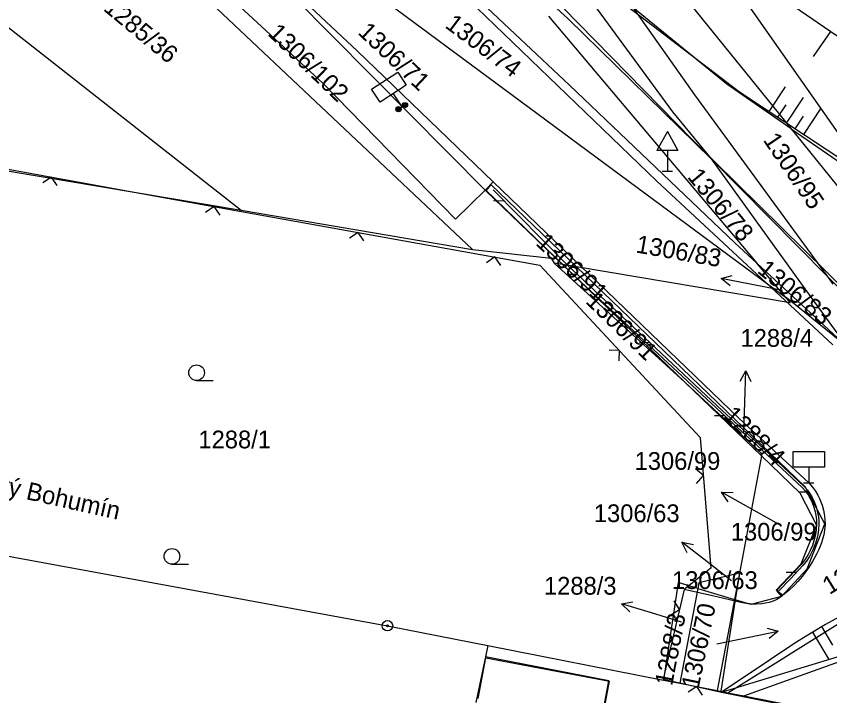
# Model space of a CAD drawing. Extents: x -469926 to -462499, y -1098642 to -1092733.
# Drawn here: x -466126.7 to -466048.8, y -1093933.5 to -1093868.4 of the extents above; entities that cross this region are included whole.
import ezdxf

# ---------------------------------------------------------------- set-up
doc = ezdxf.new("R2010")
doc.units = 0
for name, color, linetype in [('Vrstva 1', 7, 'Continuous'), ('Vrstva 13', 7, 'Continuous'), ('Vrstva 16', 7, 'Continuous'), ('Vrstva 17', 7, 'Continuous'), ('Vrstva 20', 7, 'Continuous'), ('Vrstva 21', 7, 'Continuous'), ('Vrstva 24', 7, 'Continuous'), ('Vrstva 25', 7, 'Continuous'), ('Vrstva 4', 7, 'Continuous'), ('Vrstva 42', 7, 'Continuous'), ('Vrstva 48', 7, 'Continuous'), ('Vrstva 50', 7, 'Continuous'), ('Vrstva 7', 7, 'Continuous'), ('Vrstva 9', 7, 'Continuous')]:
    doc.layers.add(name, color=color, linetype=linetype)

msp = doc.modelspace()

# ---------------------------------------------------------------- linework, layer by layer
at = {"layer": 'Vrstva 1'}
for p, q in [((-466094.22, -1093855.64), (-466073.69, -1093875.01)), ((-466063.64, -1093857.26), (-466045.7, -1093882.85)), ((-466100.7, -1093860), (-466053.01, -1093895.32)), ((-466113.7, -1093861.8), (-466083, -1093890.75)), ((-466136.5, -1093862.4), (-466105.15, -1093887)), ((-466073.81, -1093868.66), (-466080.36, -1093862.55)), ((-466065.8, -1093862.68), (-466052.46, -1093879.19)), ((-466081.71, -1093885.13), (-466101.29, -1093865.38)), ((-466058.63, -1093874.92), (-466067.63, -1093867.57)), ((-466075.72, -1093868.4), (-466055.75, -1093892.07)), ((-466060.13, -1093882.08), (-466073.81, -1093868.66)), ((-466073.69, -1093875.01), (-466057.87, -1093890.12)), ((-466052.46, -1093879.19), (-466058.63, -1093874.92)), ((-466172.18, -1093875.71), (-466105.15, -1093887)), ((-466052.46, -1093879.19), (-466044.52, -1093884.69)), ((-466052.46, -1093879.19), (-466043.02, -1093890.88)), ((-466049, -1093893.32), (-466060.13, -1093882.08)), ((-466074.36, -1093892.2), (-466081.71, -1093885.13)), ((-466105.15, -1093887), (-466083, -1093890.75)), ((-466057.87, -1093890.12), (-466055.75, -1093892.07)), ((-466083, -1093890.75), (-466075.45, -1093891.6)), ((-466075.45, -1093891.6), (-466075.17, -1093892.06)), ((-466074.36, -1093892.2), (-466075.17, -1093892.06)), ((-466075.17, -1093892.06), (-466062.64, -1093903.48)), ((-466073.02, -1093892.43), (-466074.36, -1093892.2)), ((-466074.36, -1093892.2), (-466062.64, -1093903.48)), ((-466052.54, -1093895.88), (-466073.02, -1093892.43)), ((-466053.01, -1093895.32), (-466055.75, -1093892.07)), ((-466047.11, -1093900.04), (-466055.75, -1093892.07)), ((-466042.89, -1093899.49), (-466049, -1093893.32)), ((-466052.5, -1093895.7), (-466053.01, -1093895.32)), ((-466053.01, -1093895.32), (-466052.54, -1093895.88)), ((-466047.11, -1093900.04), (-466052.5, -1093895.7)), ((-466062.64, -1093903.48), (-466055.26, -1093910.32)), ((-466062.64, -1093903.48), (-466055.3, -1093910.54)), ((-466055.26, -1093910.32), (-466055.3, -1093910.54)), ((-466055.3, -1093910.54), (-466057.42, -1093921.78)), ((-466055.3, -1093910.54), (-466051.63, -1093914.07)), ((-466051.63, -1093914.07), (-466050.02, -1093917.18)), ((-466050.02, -1093917.18), (-466051.52, -1093920.9)), ((-466051.52, -1093920.9), (-466053.89, -1093923.41)), ((-466057.42, -1093921.78), (-466061.3, -1093922.7)), ((-466057.42, -1093921.78), (-466057.89, -1093924.29)), ((-466063.3, -1093922.65), (-466064.7, -1093932.01)), ((-466061.4, -1093923.23), (-466063.3, -1093922.65)), ((-466061.3, -1093922.7), (-466061.4, -1093923.23)), ((-466061.4, -1093923.23), (-466063.12, -1093932.32)), ((-466061.4, -1093923.23), (-466057.89, -1093924.29)), ((-466053.89, -1093923.41), (-466053.38, -1093924.01)), ((-466057.89, -1093924.29), (-466059.54, -1093933.02)), ((-466057.82, -1093924.31), (-466057.89, -1093924.29)), ((-466056.33, -1093924.76), (-466057.82, -1093924.31)), ((-466053.38, -1093924.01), (-466056.33, -1093924.76)), ((-466058.52, -1093933.25), (-466045.67, -1093925.2)), ((-466081.53, -1093928.71), (-466081.76, -1093929.8)), ((-466081.76, -1093929.8), (-466082.66, -1093934.15))]:
    msp.add_line(p, q, dxfattribs=at)
at = {"layer": 'Vrstva 13'}
for p, q in [((-466156.5, -1093914.79), (-466091.14, -1093926.81)), ((-466156.5, -1093914.79), (-466091.14, -1093926.81)), ((-466091.14, -1093926.81), (-466081.53, -1093928.71)), ((-466091.14, -1093926.81), (-466081.53, -1093928.71)), ((-466081.53, -1093928.71), (-466064.7, -1093932.01)), ((-466081.53, -1093928.71), (-466064.7, -1093932.01)), ((-466064.7, -1093932.01), (-466063.12, -1093932.32)), ((-466064.7, -1093932.01), (-466063.12, -1093932.32)), ((-466063.12, -1093932.32), (-466059.54, -1093933.02)), ((-466063.12, -1093932.32), (-466059.54, -1093933.02)), ((-466059.54, -1093933.02), (-466059.19, -1093933.09)), ((-466059.54, -1093933.02), (-466059.19, -1093933.09)), ((-466059.19, -1093933.09), (-466058.52, -1093933.25)), ((-466059.19, -1093933.09), (-466058.52, -1093933.25)), ((-466058.52, -1093933.25), (-466057, -1093933.51)), ((-466058.52, -1093933.25), (-466057, -1093933.51)), ((-466057, -1093933.51), (-466039.32, -1093936.99)), ((-466057, -1093933.51), (-466039.32, -1093936.99))]:
    msp.add_line(p, q, dxfattribs=at)
for centre, radius in [((-466089.462, -1093876.918), 0.25), ((-466089.462, -1093876.918), 0.17), ((-466089.462, -1093876.918), 0.09), ((-466090.087, -1093877.31), 0.25), ((-466090.087, -1093877.31), 0.17), ((-466090.087, -1093877.31), 0.09)]:
    msp.add_circle(centre, radius, dxfattribs=at)
at = {"layer": 'Vrstva 16'}
for p, q in [((-466056.23, -1093894.11), (-466059.177, -1093893.55)), ((-466053.29, -1093894.68), (-466056.23, -1093894.11)), ((-466056.89, -1093905.38), (-466056.806, -1093902.381)), ((-466056.98, -1093908.38), (-466056.89, -1093905.38)), ((-466056.52, -1093915.47), (-466059.136, -1093914.001)), ((-466053.91, -1093916.94), (-466056.52, -1093915.47)), ((-466053.81, -1093916.99), (-466053.91, -1093916.94)), ((-466060.55, -1093920.65), (-466062.922, -1093918.814)), ((-466058.18, -1093922.49), (-466060.55, -1093920.65)), ((-466065.85, -1093925.58), (-466068.723, -1093924.717)), ((-466062.98, -1093926.45), (-466065.85, -1093925.58)), ((-466056.63, -1093927.94), (-466053.691, -1093927.336)), ((-466059.57, -1093928.55), (-466056.63, -1093927.94))]:
    msp.add_line(p, q, dxfattribs=at)
for points in [[(-466058.288, -1093894.228), (-466059.177, -1093893.55), (-466058.101, -1093893.245)], [(-466057.334, -1093903.367), (-466056.806, -1093902.381), (-466056.334, -1093903.395)], [(-466058.509, -1093914.927), (-466059.136, -1093914.001), (-466058.019, -1093914.055)], [(-466062.438, -1093919.821), (-466062.922, -1093918.814), (-466061.825, -1093919.03)], [(-466067.909, -1093925.483), (-466068.723, -1093924.717), (-466067.622, -1093924.526)], [(-466054.772, -1093927.048), (-466053.691, -1093927.336), (-466054.57, -1093928.027)]]:
    msp.add_lwpolyline(points, dxfattribs=at)
at = {"layer": 'Vrstva 17'}
for p, q in [((-466112.183, -1093854.684), (-466094.03, -1093871.735)), ((-466082.577, -1093867.615), (-466065.336, -1093884.208)), ((-466094.03, -1093871.735), (-466081, -1093884.273)), ((-466081, -1093884.273), (-466057.477, -1093906.908)), ((-466065.336, -1093884.208), (-466048.465, -1093899.897))]:
    msp.add_line(p, q, dxfattribs=at)
for points in [[(-466057.477, -1093906.908), (-466054.126, -1093910.018), (-466050.776, -1093913.127), (-466050.407, -1093913.523), (-466050.123, -1093913.914), (-466049.905, -1093914.285), (-466049.738, -1093914.625), (-466049.499, -1093915.246), (-466049.367, -1093915.723), (-466049.293, -1093916.081), (-466049.226, -1093916.609), (-466049.212, -1093917.117), (-466049.255, -1093917.646), (-466049.338, -1093918.109), (-466049.444, -1093918.514), (-466049.559, -1093918.868), (-466049.811, -1093919.489), (-466050.035, -1093919.954), (-466050.424, -1093920.651), (-466050.864, -1093921.349), (-466051.136, -1093921.742), (-466051.376, -1093922.06), (-466051.807, -1093922.569), (-466052.144, -1093922.921), (-466052.686, -1093923.42), (-466053.252, -1093923.882)], [(-466053.252, -1093923.882), (-466053.284, -1093923.908), (-466053.59, -1093924.133), (-466053.823, -1093924.282), (-466054.187, -1093924.465), (-466054.577, -1093924.588), (-466055.254, -1093924.697), (-466055.768, -1093924.732), (-466056.153, -1093924.73), (-466056.728, -1093924.684), (-466057.293, -1093924.582), (-466059.994, -1093923.956), (-466062.694, -1093923.331)], [(-466047.881, -1093925.98), (-466049.154, -1093926.693), (-466051.035, -1093927.809), (-466051.961, -1093928.391), (-466052.877, -1093928.991), (-466055.999, -1093931.084), (-466059.121, -1093933.177)]]:
    msp.add_lwpolyline(points, dxfattribs=at)
at = {"layer": 'Vrstva 20'}
msp.add_line((-466111.789, -1093920.912), (-466110.189, -1093920.912), dxfattribs=at)
msp.add_line((-466111.789, -1093920.912), (-466110.189, -1093920.912), dxfattribs=at)
msp.add_circle((-466111.789, -1093920.162), 0.75, dxfattribs=at)
msp.add_circle((-466111.789, -1093920.162), 0.75, dxfattribs=at)
at = {"layer": 'Vrstva 21'}
for p, q in [((-466090.591, -1093875.833), (-466089.774, -1093877.091)), ((-466090.591, -1093875.833), (-466089.774, -1093877.091)), ((-466090.193, -1093877.363), (-466089.355, -1093876.819)), ((-466090.193, -1093877.363), (-466089.355, -1093876.819)), ((-466064.321, -1093879.457), (-466065.321, -1093881.257)), ((-466064.321, -1093879.457), (-466065.321, -1093881.257)), ((-466064.321, -1093879.457), (-466063.321, -1093881.257)), ((-466064.321, -1093879.457), (-466063.321, -1093881.257)), ((-466063.321, -1093881.257), (-466065.321, -1093881.257)), ((-466063.321, -1093881.257), (-466065.321, -1093881.257)), ((-466064.321, -1093881.257), (-466064.321, -1093883.257)), ((-466064.321, -1093881.257), (-466064.321, -1093883.257)), ((-466064.821, -1093883.257), (-466063.821, -1093883.257)), ((-466064.821, -1093883.257), (-466063.821, -1093883.257)), ((-466050.776, -1093911.627), (-466050.776, -1093913.127)), ((-466050.776, -1093911.627), (-466050.776, -1093913.127)), ((-466051.276, -1093913.127), (-466050.276, -1093913.127)), ((-466051.276, -1093913.127), (-466050.276, -1093913.127))]:
    msp.add_line(p, q, dxfattribs=at)
for points in [[(-466092.665, -1093875.391), (-466090.149, -1093873.758), (-466089.332, -1093875.016), (-466091.849, -1093876.649)], [(-466092.665, -1093875.391), (-466090.149, -1093873.758), (-466089.332, -1093875.016), (-466091.849, -1093876.649)], [(-466052.276, -1093910.127), (-466049.276, -1093910.127), (-466049.276, -1093911.627), (-466052.276, -1093911.627)], [(-466052.276, -1093910.127), (-466049.276, -1093910.127), (-466049.276, -1093911.627), (-466052.276, -1093911.627)]]:
    msp.add_lwpolyline(points, close=True, dxfattribs=at)
at = {"layer": 'Vrstva 24'}
for radius in [0.5, 0.1]:
    msp.add_circle((-466091.14, -1093926.81), radius, dxfattribs=at)
at = {"layer": 'Vrstva 25'}
msp.add_line((-466109.43, -1093903.31), (-466107.83, -1093903.31), dxfattribs=at)
msp.add_circle((-466109.43, -1093902.56), 0.75, dxfattribs=at)
at = {"layer": 'Vrstva 4'}
for p, q in [((-466072.2, -1093866.1), (-466063.84, -1093877.55)), ((-466067.63, -1093867.57), (-466061.73, -1093875.95)), ((-466061.73, -1093875.95), (-466049, -1093893.32)), ((-466063.84, -1093877.55), (-466060.13, -1093882.08)), ((-466060.13, -1093882.08), (-466050.56, -1093895.31)), ((-466081.23, -1093884.52), (-466081.71, -1093885.13)), ((-466073.02, -1093892.43), (-466081.23, -1093884.52)), ((-466051.13, -1093913.51), (-466073.02, -1093892.43)), ((-466049, -1093893.32), (-466048.45, -1093894.07)), ((-466050.56, -1093895.31), (-466047.11, -1093900.04)), ((-466049.23, -1093917.05), (-466051.13, -1093913.51)), ((-466050.93, -1093921.37), (-466049.23, -1093917.05)), ((-466053.38, -1093924.01), (-466050.93, -1093921.37)), ((-466057.42, -1093921.78), (-466057.82, -1093924.31)), ((-466057.82, -1093924.31), (-466059.19, -1093933.09)), ((-466057, -1093933.51), (-466042.62, -1093928.39)), ((-466069.92, -1093932.08), (-466081.76, -1093929.8)), ((-466071.51, -1093940.4), (-466069.92, -1093932.08))]:
    msp.add_line(p, q, dxfattribs=at)
at = {"layer": 'Vrstva 42'}
for p, q in [((-466057.411, -1093875.687), (-466077.155, -1093860.562)), ((-466053.318, -1093866.648), (-466041.581, -1093874.74)), ((-466046.829, -1093882.687), (-466057.411, -1093875.687)), ((-466061.949, -1093880.201), (-466045.927, -1093896.028)), ((-466081, -1093884.273), (-466081.748, -1093885.047)), ((-466053.84, -1093923.403), (-466053.688, -1093923.527)), ((-466053.688, -1093923.527), (-466053.252, -1093923.882))]:
    msp.add_line(p, q, dxfattribs=at)
for points in [[(-466115.387, -1093858.107), (-466097.289, -1093874.845), (-466084.615, -1093887.855), (-466081.748, -1093885.047)], [(-466082.397, -1093861.915), (-466079.013, -1093862.774), (-466061.949, -1093880.201)], [(-466172.599, -1093874.653), (-466140.822, -1093880.625), (-466112.944, -1093885.714), (-466076.547, -1093892.244)], [(-466059.169, -1093906.362), (-466073.079, -1093893.422), (-466081.748, -1093885.047)], [(-466059.036, -1093906.218), (-466073.965, -1093892.187), (-466081.022, -1093885.052)], [(-466076.547, -1093892.244), (-466061.169, -1093908.761), (-466060.151, -1093921.3), (-466062.694, -1093923.331)], [(-466059.169, -1093906.362), (-466055.291, -1093909.935), (-466053.352, -1093911.731), (-466051.413, -1093913.561), (-466051.084, -1093913.921), (-466050.831, -1093914.274), (-466050.636, -1093914.605), (-466050.487, -1093914.908), (-466050.275, -1093915.459), (-466050.156, -1093915.881), (-466050.091, -1093916.198), (-466050.031, -1093916.666), (-466050.018, -1093917.118), (-466050.052, -1093917.606), (-466050.12, -1093918.047), (-466050.206, -1093918.437), (-466050.42, -1093919.117), (-466050.63, -1093919.614), (-466050.815, -1093919.974), (-466051.137, -1093920.481), (-466051.51, -1093920.939), (-466052.67, -1093922.171), (-466053.83, -1093923.392)], [(-466059.036, -1093906.218), (-466055.141, -1093909.799), (-466053.194, -1093911.602), (-466051.247, -1093913.448), (-466050.907, -1093913.822), (-466050.646, -1093914.186), (-466050.446, -1093914.528), (-466050.292, -1093914.841), (-466050.073, -1093915.408), (-466049.95, -1093915.843), (-466049.883, -1093916.169), (-466049.821, -1093916.652), (-466049.808, -1093917.118), (-466049.843, -1093917.619), (-466049.912, -1093918.069), (-466050.001, -1093918.467), (-466050.101, -1093918.816), (-466050.323, -1093919.419), (-466050.529, -1093919.858), (-466050.705, -1093920.176), (-466051.003, -1093920.629), (-466051.341, -1093921.046), (-466052.515, -1093922.301), (-466053.688, -1093923.527)], [(-466062.694, -1093923.331), (-466064.718, -1093931.925), (-466059.121, -1093933.177)], [(-466059.121, -1093933.177), (-466045.529, -1093929.037), (-466044.394, -1093928.57), (-466042.919, -1093927.873), (-466042.183, -1093927.65), (-466041.839, -1093927.625), (-466041.152, -1093927.803), (-466040.484, -1093928.212), (-466039.303, -1093929.378), (-466037.736, -1093931.445), (-466035.11, -1093935.661), (-466032.062, -1093940.754), (-466030.628, -1093943.402), (-466029.986, -1093944.875), (-466029.776, -1093945.637), (-466029.678, -1093946.802), (-466029.938, -1093952.094)], [(-466059.121, -1093933.177), (-466039.809, -1093937.059), (-466047.866, -1093960.13), (-466066.078, -1093977.865)]]:
    msp.add_lwpolyline(points, dxfattribs=at)
at = {"layer": 'Vrstva 48'}
for p, q in [((-466050.325, -1093872.269), (-466048.662, -1093869.858)), ((-466053.044, -1093875.17), (-466054.611, -1093877.539)), ((-466051.322, -1093876.192), (-466052.942, -1093878.642)), ((-466052.975, -1093876.878), (-466053.776, -1093878.09)), ((-466049.6, -1093877.214), (-466051.274, -1093879.745)), ((-466051.306, -1093877.982), (-466052.108, -1093879.194)), ((-466048.464, -1093928.658), (-466049.52, -1093926.896)), ((-466048.805, -1093930.035), (-466050.374, -1093927.417))]:
    msp.add_line(p, q, dxfattribs=at)
at = {"layer": 'Vrstva 7'}
for p, q in [((-466082.452, -1093933.787), (-466081.723, -1093929.898)), ((-466081.723, -1093929.898), (-466069.879, -1093932.118)), ((-466071.437, -1093940.43), (-466069.879, -1093932.118))]:
    msp.add_line(p, q, dxfattribs=at)
at = {"layer": 'Vrstva 9'}
for p, q in [((-466123.339, -1093883.816), (-466124.154, -1093884.378)), ((-466123.339, -1093883.816), (-466124.154, -1093884.378)), ((-466122.777, -1093884.631), (-466123.339, -1093883.816)), ((-466122.777, -1093884.631), (-466123.339, -1093883.816)), ((-466081, -1093884.273), (-466081.748, -1093885.047)), ((-466079.976, -1093886.11), (-466080.973, -1093886.105)), ((-466079.976, -1093886.11), (-466080.973, -1093886.105)), ((-466107.748, -1093886.646), (-466108.563, -1093887.208)), ((-466107.748, -1093886.646), (-466108.563, -1093887.208)), ((-466107.186, -1093887.461), (-466107.748, -1093886.646)), ((-466107.186, -1093887.461), (-466107.748, -1093886.646)), ((-466093.963, -1093889.119), (-466094.778, -1093889.681)), ((-466093.963, -1093889.119), (-466094.778, -1093889.681)), ((-466093.401, -1093889.934), (-466093.963, -1093889.119)), ((-466093.401, -1093889.934), (-466093.963, -1093889.119)), ((-466080.846, -1093891.473), (-466081.661, -1093892.035)), ((-466080.846, -1093891.473), (-466081.661, -1093892.035)), ((-466080.284, -1093892.288), (-466080.846, -1093891.473)), ((-466080.284, -1093892.288), (-466080.846, -1093891.473)), ((-466072.936, -1093893.154), (-466073.933, -1093893.149)), ((-466072.936, -1093893.154), (-466073.933, -1093893.149)), ((-466065.988, -1093899.684), (-466066.985, -1093899.679)), ((-466065.988, -1093899.684), (-466066.985, -1093899.679)), ((-466068.916, -1093900.44), (-466069.905, -1093900.405)), ((-466068.916, -1093900.44), (-466069.905, -1093900.405)), ((-466068.951, -1093901.429), (-466068.916, -1093900.44)), ((-466068.951, -1093901.429), (-466068.916, -1093900.44)), ((-466058.814, -1093906.691), (-466059.811, -1093906.686)), ((-466058.814, -1093906.691), (-466059.811, -1093906.686)), ((-466060.873, -1093912.409), (-466061.627, -1093911.768)), ((-466060.873, -1093912.409), (-466061.627, -1093911.768)), ((-466061.514, -1093913.163), (-466060.873, -1093912.409)), ((-466061.514, -1093913.163), (-466060.873, -1093912.409)), ((-466050.769, -1093914.006), (-466051.766, -1093914.001)), ((-466050.769, -1093914.006), (-466051.766, -1093914.001)), ((-466051.952, -1093921.708), (-466052.949, -1093921.703)), ((-466051.952, -1093921.708), (-466052.949, -1093921.703)), ((-466053.84, -1093923.403), (-466053.688, -1093923.527)), ((-466053.688, -1093923.527), (-466053.252, -1093923.882)), ((-466063.146, -1093925.251), (-466063.667, -1093924.409)), ((-466063.146, -1093925.251), (-466063.667, -1093924.409)), ((-466063.988, -1093925.772), (-466063.146, -1093925.251)), ((-466063.988, -1093925.772), (-466063.146, -1093925.251)), ((-466061.512, -1093932.642), (-466062.339, -1093933.186)), ((-466061.512, -1093932.642), (-466062.339, -1093933.186)), ((-466060.968, -1093933.469), (-466061.512, -1093932.642)), ((-466060.968, -1093933.469), (-466061.512, -1093932.642))]:
    msp.add_line(p, q, dxfattribs=at)
for points in [[(-466172.599, -1093874.653), (-466140.822, -1093880.625), (-466112.944, -1093885.714), (-466076.547, -1093892.244)], [(-466059.169, -1093906.362), (-466073.079, -1093893.422), (-466081.748, -1093885.047)], [(-466059.036, -1093906.218), (-466073.965, -1093892.187), (-466081.022, -1093885.052)], [(-466076.547, -1093892.244), (-466061.169, -1093908.761), (-466060.151, -1093921.3), (-466062.694, -1093923.331)], [(-466059.169, -1093906.362), (-466055.291, -1093909.935), (-466053.352, -1093911.731), (-466051.413, -1093913.561), (-466051.084, -1093913.921), (-466050.831, -1093914.274), (-466050.636, -1093914.605), (-466050.487, -1093914.908), (-466050.275, -1093915.459), (-466050.156, -1093915.881), (-466050.091, -1093916.198), (-466050.031, -1093916.666), (-466050.018, -1093917.118), (-466050.052, -1093917.606), (-466050.12, -1093918.047), (-466050.206, -1093918.437), (-466050.42, -1093919.117), (-466050.63, -1093919.614), (-466050.815, -1093919.974), (-466051.137, -1093920.481), (-466051.51, -1093920.939), (-466052.67, -1093922.171), (-466053.83, -1093923.392)], [(-466059.036, -1093906.218), (-466055.141, -1093909.799), (-466053.194, -1093911.602), (-466051.247, -1093913.448), (-466050.907, -1093913.822), (-466050.646, -1093914.186), (-466050.446, -1093914.528), (-466050.292, -1093914.841), (-466050.073, -1093915.408), (-466049.95, -1093915.843), (-466049.883, -1093916.169), (-466049.821, -1093916.652), (-466049.808, -1093917.118), (-466049.843, -1093917.619), (-466049.912, -1093918.069), (-466050.001, -1093918.467), (-466050.101, -1093918.816), (-466050.323, -1093919.419), (-466050.529, -1093919.858), (-466050.705, -1093920.176), (-466051.003, -1093920.629), (-466051.341, -1093921.046), (-466052.515, -1093922.301), (-466053.688, -1093923.527)], [(-466062.694, -1093923.331), (-466064.718, -1093931.925), (-466059.121, -1093933.177)], [(-466059.121, -1093933.177), (-466039.809, -1093937.059), (-466047.866, -1093960.13), (-466066.078, -1093977.865)]]:
    msp.add_lwpolyline(points, dxfattribs=at)

# ---------------------------------------------------------------- texts
at = {"layer": 'Vrstva 50'}
for s, rotation, p in [('1306/89', 317.709, (-466050.204, -1093864.14)), ('1285/36', 320.4, (-466118.448, -1093867.783)), ('1306/74', 323.091, (-466085.72, -1093869.422)), ('1306/71', 316.791, (-466094.069, -1093870.041)), ('1306/102', 315.927, (-466102.693, -1093870.145)), ('1306/95', 304.182, (-466055.198, -1093880.271)), ('1306/78', 309.627, (-466062.475, -1093883.824)), ('1306/91', 316.791, (-466077.018, -1093890.248)), ('1306/83', 350.073, (-466067.414, -1093891.033)), ('1306/83', 320.4, (-466055.79, -1093892.898)), ('1306/91', 315.927, (-466072.239, -1093895.814)), ('1288/4', 315.927, (-466059.039, -1093906.8)), ('k.ú.Starý Bohumín', 347.36664, (-466135.215, -1093912.568)), ('1306/70', 31.509, (-466048.786, -1093923.871)), ('1306/70', 78.327, (-466061.334, -1093932.915)), ('1288/3', 79.182, (-466063.865, -1093932.632))]:
    msp.add_text(s, height=1.7, rotation=rotation, dxfattribs=at).set_placement(p)
for s, p in [('1288/4', (-466057.313, -1093900.08)), ('1288/1', (-466109.255, -1093909.81)), ('1306/99', (-466067.461, -1093911.87)), ('1306/63', (-466071.365, -1093916.88)), ('1306/99', (-466058.238, -1093918.65)), ('1288/3', (-466076.144, -1093923.83)), ('1306/63', (-466063.874, -1093923.29))]:
    msp.add_text(s, height=1.7, dxfattribs=at).set_placement(p)

doc.saveas('drawing.dxf')
